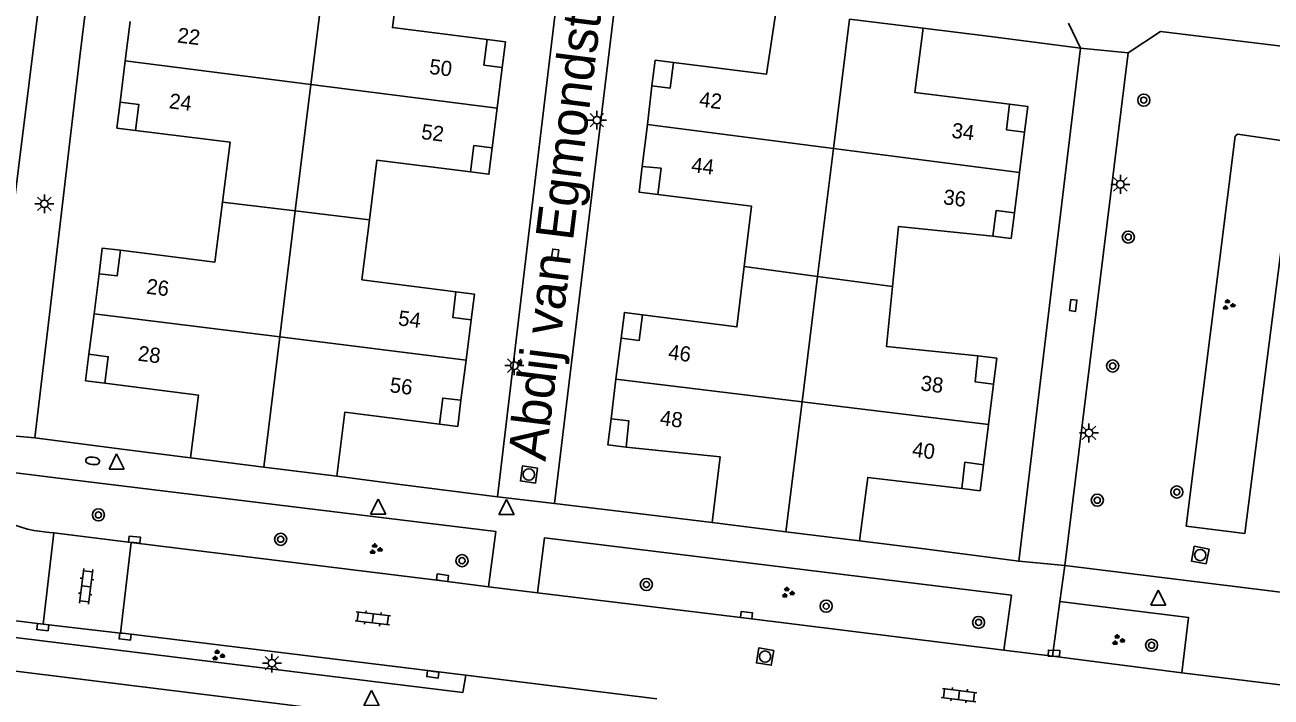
# Model space of a CAD drawing. Extents: x 131000 to 133014, y 396499 to 399001.
# Drawn here: x 131752.2 to 131834.6, y 397142.1 to 397186.5 of the extents above; entities that cross this region are included whole.
import ezdxf

# ---------------------------------------------------------------- set-up
doc = ezdxf.new("R2010")
doc.units = 0
for name, color, linetype in [('gg-afsc-erfafscheiding', 7, 'Continuous'), ('gg-afsc-muur', 7, 'Continuous'), ('gg-anno-huisnummerreeks BGT', 7, 'Continuous'), ('gg-anno-openbare ruimte label', 7, 'Continuous'), ('gg-bbg-hoofdgebouw', 7, 'Continuous'), ('gg-bbg-luifel en loopbrug', 7, 'Continuous'), ('gg-bbg-tussenscheiding', 7, 'Continuous'), ('gg-knt-verharding', 7, 'Continuous'), ('gt-grn-groengrens', 7, 'Continuous'), ('gt-grn-weggrens', 7, 'Continuous'), ('gt-symb-boom', 7, 'Continuous'), ('gt-symb-brandkraan', 7, 'Continuous'), ('gt-symb-groenvak', 7, 'Continuous'), ('gt-symb-klinker verharding', 7, 'Continuous'), ('gt-symb-kolk', 7, 'Continuous'), ('gt-symb-kolk center center', 7, 'Continuous'), ('gt-symb-lichtmast', 7, 'Continuous'), ('gt-symb-rioolschacht', 7, 'Continuous'), ('gt-symb-waterafsluiter', 7, 'Continuous')]:
    doc.layers.add(name, color=color, linetype=linetype)

# ---------------------------------------------------------------- blocks, each defined once
blk = doc.blocks.new('gt0-KOLKCC')
at = {"layer": 'gt-symb-kolk center center'}
blk.add_lwpolyline([(-0.375, 0.2), (0.375, 0.2), (0.375, -0.2), (-0.375, -0.2)], close=True, dxfattribs=at)
blk = doc.blocks.new('gt0-GRVAK')
at = {"layer": 'gt-symb-groenvak'}
for p, q in [((-0.11, 0.189), (-0.228, 0.24)), ((-0.182, 0.153), (0.088, 0.153)), ((-0.091, 0.211), (-0.156, 0.322)), ((-0.047, 0.214), (-0.047, 0.393)), ((-0.004, 0.211), (0.061, 0.322)), ((0.015, 0.189), (0.133, 0.24)), ((0.262, -0.052), (0.197, 0.059)), ((0.305, -0.049), (0.305, 0.13)), ((0.349, -0.052), (0.414, 0.059)), ((-0.245, -0.228), (-0.363, -0.177)), ((-0.318, -0.264), (-0.047, -0.264)), ((-0.226, -0.206), (-0.291, -0.095)), ((-0.183, -0.203), (-0.183, -0.024)), ((-0.139, -0.206), (-0.074, -0.095)), ((-0.12, -0.228), (-0.002, -0.177)), ((0.243, -0.074), (0.125, -0.023)), ((0.17, -0.11), (0.441, -0.11)), ((0.368, -0.074), (0.486, -0.023))]:
    blk.add_line(p, q, dxfattribs=at)
blk = doc.blocks.new('gt0-BOOM')
at = {"layer": 'gt-symb-boom'}
for radius in [0.4, 0.2]:
    blk.add_circle((0, 0), radius, dxfattribs=at)
blk = doc.blocks.new('gt0-LMAST')
at = {"layer": 'gt-symb-lichtmast'}
for p, q in [((-0.182, 0.173), (-0.447, 0.438)), ((-0.005, 0.246), (-0.005, 0.621)), ((0.172, 0.173), (0.437, 0.438)), ((-0.255, -0.004), (-0.63, -0.004)), ((-0.182, -0.181), (-0.447, -0.446)), ((-0.005, -0.254), (-0.005, -0.629)), ((0.437, -0.446), (0.172, -0.181)), ((0.245, -0.004), (0.62, -0.004))]:
    blk.add_line(p, q, dxfattribs=at)
blk.add_circle((-0.005, -0.004), 0.25, dxfattribs=at)
blk = doc.blocks.new('gt0-WAFSL')
at = {"layer": 'gt-symb-waterafsluiter'}
for p, q in [((-0.5, -0.333), (0, 0.667)), ((0, 0.667), (0.5, -0.333)), ((0.5, -0.333), (-0.5, -0.333))]:
    blk.add_line(p, q, dxfattribs=at)
blk = doc.blocks.new('gt0-RS')
at = {"layer": 'gt-symb-rioolschacht'}
blk.add_lwpolyline([(-0.5, -0.5), (0.5, -0.5), (0.5, 0.5), (-0.5, 0.5)], close=True, dxfattribs=at)
blk.add_circle((0, 0), 0.375, dxfattribs=at)
blk = doc.blocks.new('gt0-KL1')
at = {"layer": 'gt-symb-klinker verharding'}
for p, q in [((-1.15, 0.3), (1.15, 0.3)), ((-1, -0.3), (-1, 0.3)), ((-0.5, 0.3), (-0.5, 0.45)), ((0, -0.3), (0, 0.3)), ((0.5, 0.3), (0.5, 0.45)), ((1, -0.3), (1, 0.3)), ((-1.15, -0.3), (1.15, -0.3)), ((-0.5, -0.45), (-0.5, -0.3)), ((0.5, -0.45), (0.5, -0.3))]:
    blk.add_line(p, q, dxfattribs=at)
blk = doc.blocks.new('gt0-KOLK')
at = {"layer": 'gt-symb-kolk'}
blk.add_lwpolyline([(0, 0), (0.375, 0), (0.375, 0.4), (-0.375, 0.4), (-0.375, 0), (0, 0)], dxfattribs=at)
blk = doc.blocks.new('gt0-BR')
at = {"layer": 'gt-symb-brandkraan'}
for centre, radius, start, end in [((-0.244, 0), 0.206, 107.56694, 252.43307), ((0.599, -2.664), 3, 106.89205, 107.56694), ((0, -0.691), 0.938, 73.10799, 106.89205), ((-0.599, -2.664), 3, 72.43309, 73.10799), ((0.244, 0), 0.206, 287.56695, 72.43309), ((0.599, 2.664), 3, 252.43307, 253.10797), ((0, 0.691), 0.938, 253.10797, 286.89206), ((-0.599, 2.664), 3, 286.89206, 287.56695)]:
    blk.add_arc(centre, radius, start, end, dxfattribs=at)

msp = doc.modelspace()

# ---------------------------------------------------------------- linework, layer by layer
at = {"layer": 'gg-afsc-erfafscheiding'}
for p, q in [((131755.841, 397184.423), (131756.9, 397193.04)), ((131787.51, 397189.25), (131786.966, 397184.698)), ((131789.761, 397175.826), (131791.33, 397188.77)), ((131822, 397184.96), (131815.868, 397185.755)), ((131819.954, 397167.952), (131822, 397184.96)), ((131785.489, 397172.349), (131783.45, 397155.3)), ((131753.885, 397167.729), (131752.87, 397159.21)), ((131787.22, 397154.86), (131787.774, 397159.43)), ((131752.87, 397159.21), (131758.793, 397158.417)), ((131783.45, 397155.3), (131777.195, 397156.088)), ((131793.283, 397154.127), (131787.22, 397154.86)), ((131811.668, 397151.865), (131817.92, 397151.05))]:
    msp.add_line(p, q, dxfattribs=at)
at = {"layer": 'gg-afsc-muur'}
for p, q in [((131811.6, 397186.28), (131815.868, 397185.755)), ((131763.16, 397157.88), (131758.793, 397158.417)), ((131772.83, 397156.66), (131777.195, 397156.088)), ((131797.65, 397153.59), (131793.283, 397154.127)), ((131807.4, 397152.39), (131811.668, 397151.865))]:
    msp.add_line(p, q, dxfattribs=at)
at = {"layer": 'gg-bbg-hoofdgebouw'}
for p, q in [((131759.17, 397186.72), (131758.844, 397184.128)), ((131806.735, 397186.88), (131811.6, 397186.28)), ((131758.844, 397184.128), (131758.5, 397181.39)), ((131783.437, 397181.004), (131783.77, 397183.69)), ((131793.362, 397179.907), (131793.67, 397182.47)), ((131783.11, 397178.37), (131783.437, 397181.004)), ((131793.03, 397177.14), (131793.362, 397179.907)), ((131818.3, 397179.41), (131817.965, 397176.749)), ((131817.965, 397176.749), (131817.63, 397174.08)), ((131757.11, 397170.05), (131756.776, 397167.396)), ((131756.776, 397167.396), (131756.44, 397164.72)), ((131781.374, 397164.335), (131781.71, 397167.01)), ((131791.29, 397163.078), (131791.63, 397165.78)), ((131781.04, 397161.68), (131781.374, 397164.335)), ((131790.96, 397160.46), (131791.29, 397163.078)), ((131816.26, 397162.75), (131815.92, 397160.085)), ((131815.92, 397160.085), (131815.58, 397157.42)), ((131763.16, 397157.88), (131767.996, 397157.27)), ((131767.996, 397157.27), (131772.83, 397156.66)), ((131802.523, 397152.99), (131797.65, 397153.59)), ((131807.4, 397152.39), (131802.523, 397152.99))]:
    msp.add_line(p, q, dxfattribs=at)
for points in [[(131782.77, 397185.53), (131776.51, 397186.32), (131777.04, 397190.53)], [(131795.1, 397184.01), (131801.25, 397183.25), (131801.87, 397187.48)], [(131811.6, 397186.28), (131811.05, 397182.03), (131817.3, 397181.26)], [(131783.77, 397183.69), (131782.56, 397183.84), (131782.77, 397185.53)], [(131793.67, 397182.47), (131794.88, 397182.32), (131795.1, 397184.01)], [(131758.5, 397181.39), (131759.73, 397181.24), (131759.52, 397179.53)], [(131817.3, 397181.26), (131817.11, 397179.57), (131818.3, 397179.41)], [(131759.52, 397179.53), (131765.77, 397178.75), (131765.27, 397174.784)], [(131781.68, 397176.78), (131781.9, 397178.53), (131783.11, 397178.37)], [(131774.985, 397173.605), (131775.48, 397177.56), (131781.68, 397176.78)], [(131794.06, 397175.29), (131794.27, 397177.02), (131793.03, 397177.14)], [(131799.765, 397170.524), (131800.24, 397174.52), (131794.06, 397175.29)], [(131765.27, 397174.784), (131764.77, 397170.82), (131758.52, 397171.6)], [(131817.63, 397174.08), (131816.42, 397174.23), (131816.21, 397172.54)], [(131780.71, 397168.86), (131774.49, 397169.65), (131774.985, 397173.605)], [(131816.21, 397172.54), (131809.98, 397173.17), (131809.58, 397169.2)], [(131758.52, 397171.6), (131758.3, 397169.9), (131757.11, 397170.05)], [(131793.05, 397167.34), (131799.29, 397166.53), (131799.765, 397170.524)], [(131781.71, 397167.01), (131780.5, 397167.16), (131780.71, 397168.86)], [(131809.58, 397169.2), (131809.18, 397165.23), (131815.21, 397164.62)], [(131791.63, 397165.78), (131792.83, 397165.64), (131793.05, 397167.34)], [(131756.44, 397164.72), (131757.72, 397164.56), (131757.5, 397162.81)], [(131815.21, 397164.62), (131815.04, 397162.9), (131816.26, 397162.75)], [(131757.5, 397162.81), (131763.68, 397162.03), (131763.16, 397157.88)], [(131779.62, 397160.11), (131779.83, 397161.83), (131781.04, 397161.68)], [(131772.83, 397156.66), (131773.37, 397160.9), (131779.62, 397160.11)], [(131791.96, 397158.59), (131792.14, 397160.32), (131790.96, 397160.46)], [(131797.65, 397153.59), (131798.17, 397157.94), (131791.96, 397158.59)], [(131815.58, 397157.42), (131814.36, 397157.58), (131814.15, 397155.85)], [(131814.15, 397155.85), (131807.94, 397156.58), (131807.4, 397152.39)]]:
    msp.add_lwpolyline(points, dxfattribs=at)
at = {"layer": 'gg-bbg-luifel en loopbrug'}
for points in [[(131782.77, 397185.53), (131783.982, 397185.378), (131783.77, 397183.69)], [(131795.1, 397184.01), (131793.883, 397184.163), (131793.67, 397182.47)], [(131758.5, 397181.39), (131758.286, 397179.685), (131759.52, 397179.53)], [(131817.3, 397181.26), (131818.513, 397181.107), (131818.3, 397179.41)], [(131783.11, 397178.37), (131782.891, 397176.628), (131781.68, 397176.78)], [(131793.03, 397177.14), (131792.817, 397175.446), (131794.06, 397175.29)], [(131817.63, 397174.08), (131817.417, 397172.388), (131816.21, 397172.54)], [(131757.11, 397170.05), (131757.324, 397171.75), (131758.52, 397171.6)], [(131780.71, 397168.86), (131781.923, 397168.707), (131781.71, 397167.01)], [(131791.63, 397165.78), (131791.845, 397167.492), (131793.05, 397167.34)], [(131756.44, 397164.72), (131756.22, 397162.971), (131757.5, 397162.81)], [(131815.21, 397164.62), (131816.475, 397164.461), (131816.26, 397162.75)], [(131779.62, 397160.11), (131780.824, 397159.959), (131781.04, 397161.68)], [(131790.96, 397160.46), (131790.744, 397158.743), (131791.96, 397158.59)], [(131815.58, 397157.42), (131815.363, 397155.697), (131814.15, 397155.85)]]:
    msp.add_lwpolyline(points, dxfattribs=at)
at = {"layer": 'gg-bbg-tussenscheiding'}
for p, q in [((131772.175, 397191.145), (131771.117, 397182.569)), ((131806.735, 397186.88), (131805.672, 397178.327)), ((131771.117, 397182.569), (131758.844, 397184.128)), ((131771.117, 397182.569), (131770.085, 397174.2)), ((131783.437, 397181.004), (131771.117, 397182.569)), ((131805.672, 397178.327), (131793.362, 397179.907)), ((131805.672, 397178.327), (131804.621, 397169.869)), ((131817.965, 397176.749), (131805.672, 397178.327)), ((131765.27, 397174.784), (131770.085, 397174.2)), ((131770.085, 397174.2), (131769.057, 397165.868)), ((131770.085, 397174.2), (131774.985, 397173.605)), ((131799.765, 397170.524), (131804.621, 397169.869)), ((131804.621, 397169.869), (131803.591, 397161.583)), ((131804.621, 397169.869), (131809.58, 397169.2)), ((131769.057, 397165.868), (131756.776, 397167.396)), ((131769.057, 397165.868), (131767.996, 397157.27)), ((131781.374, 397164.335), (131769.057, 397165.868)), ((131803.591, 397161.583), (131791.29, 397163.078)), ((131803.591, 397161.583), (131802.523, 397152.99)), ((131815.92, 397160.085), (131803.591, 397161.583))]:
    msp.add_line(p, q, dxfattribs=at)
at = {"layer": 'gg-knt-verharding'}
for p, q in [((131750.152, 397164.03), (131753.744, 397192.853)), ((131755.841, 397184.423), (131753.885, 397167.729)), ((131786.966, 397184.698), (131785.489, 397172.349)), ((131825.157, 397184.653), (131820.969, 397150.751)), ((131789.761, 397175.826), (131787.774, 397159.43)), ((131819.954, 397167.952), (131817.92, 397151.05)), ((131754.26, 397156.565), (131747.873, 397157.348)), ((131752.799, 397153.081), (131753.831, 397152.937)), ((131753.411, 397146.883), (131754.124, 397152.917)), ((131753.831, 397152.937), (131754.124, 397152.917)), ((131754.124, 397152.917), (131759.229, 397152.287)), ((131758.534, 397146.287), (131759.229, 397152.287)), ((131820.969, 397150.751), (131838.53, 397148.593)), ((131782.85, 397149.339), (131786.089, 397148.956)), ((131753.411, 397146.883), (131744.299, 397147.996)), ((131820.153, 397144.755), (131820.629, 397148.367)), ((131758.534, 397146.287), (131753.411, 397146.883)), ((131773.688, 397141.028), (131741.219, 397145.059)), ((131816.938, 397145.155), (131820.153, 397144.755)), ((131820.153, 397144.755), (131828.705, 397143.668)), ((131793.997, 397141.94), (131781.354, 397143.496)), ((131828.705, 397143.668), (131840.88, 397142.176))]:
    msp.add_line(p, q, dxfattribs=at)
for points in [[(131842.574, 397182.523), (131841.127, 397184.394), (131827.295, 397186.062), (131825.157, 397184.653)], [(131754.26, 397156.565), (131783.352, 397152.999), (131782.85, 397149.339)], [(131759.229, 397152.287), (131779.792, 397149.753), (131782.85, 397149.339)], [(131786.089, 397148.956), (131786.561, 397152.585), (131817.436, 397148.793), (131816.938, 397145.155)], [(131786.089, 397148.956), (131799.899, 397147.275), (131816.938, 397145.155)], [(131781.354, 397143.496), (131781.154, 397142.362), (131744.183, 397146.89), (131744.299, 397147.996)], [(131820.629, 397148.367), (131829.15, 397147.315), (131828.705, 397143.668)], [(131781.354, 397143.496), (131758.855, 397146.258), (131758.534, 397146.287)]]:
    msp.add_lwpolyline(points, dxfattribs=at)
msp.add_arc((131753.83, 397159.248), 6.252, 197.68935, 260.51112, dxfattribs=at)
at = {"layer": 'gt-grn-groengrens'}
msp.add_lwpolyline([(131828.983, 397153.36), (131832.861, 397152.88), (131836.18, 397178.734), (131832.377, 397179.284), (131832.228, 397179.144), (131828.983, 397153.36)], dxfattribs=at)
at = {"layer": 'gt-grn-weggrens'}
for p, q in [((131821.202, 397186.616), (131822, 397184.96)), ((131825.157, 397184.653), (131822, 397184.96)), ((131752.87, 397159.21), (131751.137, 397159.351)), ((131783.45, 397155.3), (131787.22, 397154.86)), ((131817.92, 397151.05), (131820.969, 397150.751)), ((131820.629, 397148.367), (131820.969, 397150.751))]:
    msp.add_line(p, q, dxfattribs=at)

# ---------------------------------------------------------------- block references
at = {"layer": 'gt-symb-boom'}
for p in [(131826.188, 397181.528), (131825.165, 397172.474), (131824.131, 397163.949), (131823.115, 397155.074), (131828.375, 397155.615), (131757.065, 397154.103), (131769.117, 397152.49), (131781.11, 397151.077), (131793.298, 397149.501), (131805.187, 397148.068), (131815.266, 397146.994), (131826.706, 397145.485)]:
    msp.add_blockref('gt0-BOOM', p, dxfattribs=at)
at = {"layer": 'gt-symb-brandkraan', "rotation": -7.004259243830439}
msp.add_blockref('gt0-BR', (131756.687, 397157.677), dxfattribs=at)
at = {"layer": 'gt-symb-groenvak'}
for p in [(131831.778, 397167.984), (131775.381, 397151.834), (131802.634, 397148.956), (131824.471, 397145.824), (131764.97, 397144.809)]:
    msp.add_blockref('gt0-GRVAK', p, dxfattribs=at)
at = {"layer": 'gt-symb-klinker verharding'}
for p, rotation in [((131756.252, 397149.379), 82.99574075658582), ((131775.211, 397147.263), -7.068140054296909), ((131813.976, 397142.185), -7.00425924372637)]:
    msp.add_blockref('gt0-KL1', p, dxfattribs=dict(at, rotation=rotation))
at = {"layer": 'gt-symb-kolk'}
for p, rotation in [((131759.438, 397152.268), -5.163306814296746), ((131779.792, 397149.753), -7.068140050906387), ((131799.899, 397147.275), -6.94741065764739), ((131753.411, 397146.883), 173.33703637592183), ((131758.855, 397146.258), 172.9957407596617), ((131820.249, 397144.752), -1.834672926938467), ((131779.197, 397143.76), 172.99574075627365)]:
    msp.add_blockref('gt0-KOLK', p, dxfattribs=dict(at, rotation=rotation))
at = {"layer": 'gt-symb-kolk center center'}
for p, rotation in [((131787.252, 397171.281), 81.88701619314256), ((131821.52, 397167.958), 82.82293208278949)]:
    msp.add_blockref('gt0-KOLKCC', p, dxfattribs=dict(at, rotation=rotation))
at = {"layer": 'gt-symb-lichtmast'}
for p in [(131790.031, 397180.206), (131824.644, 397175.964), (131753.496, 397174.676), (131784.572, 397163.975), (131822.57, 397159.529), (131768.545, 397144.303)]:
    msp.add_blockref('gt0-LMAST', p, dxfattribs=at)
at = {"layer": 'gt-symb-rioolschacht'}
for p, rotation in [((131785.53, 397156.774), 82.18581914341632), ((131829.922, 397151.448), 79.04956573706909), ((131801.145, 397144.733), 170.73547601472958)]:
    msp.add_blockref('gt0-RS', p, dxfattribs=dict(at, rotation=rotation))
at = {"layer": 'gt-symb-waterafsluiter'}
for p in [(131758.272, 397157.466), (131775.565, 397154.487), (131784.05, 397154.461), (131827.148, 397148.461), (131775.12, 397141.828)]:
    msp.add_blockref('gt0-WAFSL', p, dxfattribs=at)

# ---------------------------------------------------------------- texts
at = {"layer": 'gg-anno-huisnummerreeks BGT'}
for s, rotation, p in [('22', 352.8, (131762.245, 397185.344)), ('50', 352.9, (131778.904, 397183.269)), ('24', 352.8, (131761.698, 397180.996)), ('42', 353.2, (131796.753, 397181.103)), ('34', 352.8, (131813.439, 397179.049)), ('52', 352.9, (131778.37, 397178.963)), ('44', 353.2, (131796.232, 397176.765)), ('36', 352.8, (131812.886, 397174.649)), ('26', 352.8, (131760.193, 397168.74)), ('54', 352.8, (131776.848, 397166.642)), ('28', 352.8, (131759.635, 397164.304)), ('46', 352.8, (131794.704, 397164.398)), ('56', 352.8, (131776.292, 397162.219)), ('38', 352.7, (131811.392, 397162.342)), ('48', 352.8, (131794.156, 397160.047)), ('40', 352.7, (131810.834, 397157.964))]:
    msp.add_text(s, height=1, rotation=rotation, dxfattribs=at).set_placement(p)
at = {"layer": 'gg-anno-openbare ruimte label'}
msp.add_text('Abdij van Egmondstraat', height=2.5, rotation=82.9, dxfattribs=at).set_placement((131786.623, 397157.603))

doc.saveas('drawing.dxf')
